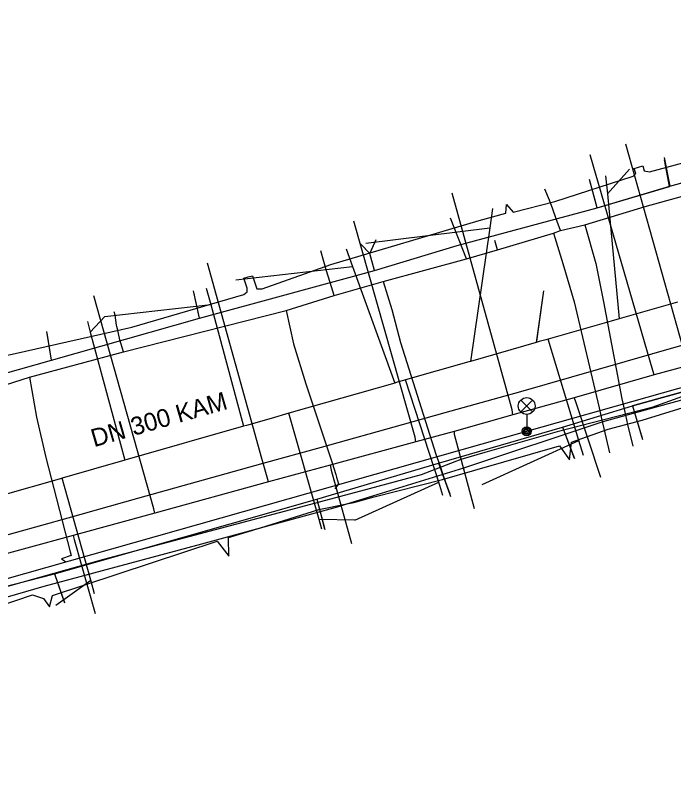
# Model space of a CAD drawing. Extents: x -595540 to -593988, y -1160850 to -1159202.
# Drawn here: x -595459 to -595429.67, y -1160718.58 to -1160684.82 of the extents above; entities that cross this region are included whole.
import ezdxf

# ---------------------------------------------------------------- set-up
doc = ezdxf.new("R2010")
doc.units = 0
for name, color, linetype in [('BKOM-ODVODNENI_trasa sítě', 7, 'Continuous'), ('BVK-JEDNOTNA_popisy', 7, 'Continuous'), ('BVK-JEDNOTNA_trasa sítě', 7, 'Continuous'), ('BVK-VODOVOD_trasa sítě', 7, 'Continuous'), ('BVK-VODOVOD_trasa zrušené sítě', 7, 'Continuous'), ('CETIN_kabel podzemní', 7, 'Continuous'), ('DESTOVA_trasa neprovozované sítě', 7, 'Continuous'), ('DSP-SDEL-VODAFONE_kabel', 7, 'Continuous'), ('EON-NN_kabel', 7, 'Continuous'), ('EON-NN_kabel zrušené sítě', 7, 'Continuous'), ('INNOGY-STL_trasa sítě', 7, 'Continuous'), ('JEDNOTNA_trasa neprovozované sítě', 7, 'Continuous'), ('QUANTCOM_kabel', 7, 'Continuous'), ('TSB_kabel VO', 7, 'Continuous'), ('TSB_lampy VO', 7, 'Continuous')]:
    doc.layers.add(name, color=color, linetype=linetype)

msp = doc.modelspace()

# ---------------------------------------------------------------- linework, layer by layer
at = {"layer": 'BKOM-ODVODNENI_trasa sítě'}
msp.add_lwpolyline([(-595435.47, -1160697.1), (-595435.79, -1160699.34)], dxfattribs=at)
at = {"layer": 'BVK-JEDNOTNA_trasa sítě'}
msp.add_lwpolyline([(-595429.501, -1160697.605), (-595432.096, -1160698.348), (-595432.462, -1160698.453), (-595435.27, -1160699.256), (-595435.375, -1160699.286), (-595435.663, -1160699.368), (-595435.798, -1160699.407), (-595438.73, -1160700.246), (-595438.797, -1160700.265), (-595441.613, -1160701.072), (-595441.701, -1160701.097), (-595441.989, -1160701.179), (-595442.096, -1160701.21), (-595446.806, -1160702.558), (-595447.594, -1160702.784), (-595448.7, -1160703.1), (-595448.825, -1160703.136), (-595454.007, -1160704.619), (-595454.112, -1160704.649), (-595456.9, -1160705.447), (-595457.045, -1160705.488), (-595459.543, -1160706.203)], dxfattribs=at)
at = {"layer": 'BVK-VODOVOD_trasa sítě'}
for points in [[(-595429.058, -1160700.44), (-595429.13, -1160700.08), (-595431.808, -1160690.57)], [(-595430.545, -1160700.848), (-595430.6, -1160700.66), (-595433.4, -1160691.043)], [(-595394.947, -1160697.968), (-595395.16, -1160697.13), (-595395.68, -1160695.48), (-595397.5, -1160693.3), (-595399.21, -1160692.17), (-595405.324, -1160693.816), (-595408.05, -1160694.55), (-595419.482, -1160697.763), (-595424.476, -1160699.158), (-595427.692, -1160700.064), (-595429.058, -1160700.44), (-595430.545, -1160700.848), (-595434.1, -1160701.867), (-595436.841, -1160702.635), (-595439.45, -1160703.365), (-595441.154, -1160703.831), (-595444.966, -1160704.874), (-595447.715, -1160705.618), (-595452.783, -1160707.005), (-595456.414, -1160707.999), (-595460.548, -1160709.135)], [(-595436.841, -1160702.635), (-595436.87, -1160702.41), (-595439.542, -1160692.756)], [(-595441.154, -1160703.831), (-595441.19, -1160703.63), (-595443.921, -1160694.002)], [(-595447.715, -1160705.618), (-595448.008, -1160704.57), (-595450.436, -1160695.872)], [(-595452.783, -1160707.005), (-595452.82, -1160706.81), (-595455.498, -1160697.327)], [(-595434.1, -1160701.867), (-595434.05, -1160702.04), (-595432.93, -1160705.407)], [(-595439.45, -1160703.365), (-595439.45, -1160703.49), (-595438.565, -1160706.794)], [(-595444.966, -1160704.874), (-595444.93, -1160705.1), (-595444.024, -1160708.363)], [(-595456.414, -1160707.999), (-595456.37, -1160708.18), (-595455.441, -1160711.479)]]:
    msp.add_lwpolyline(points, dxfattribs=at)
at = {"layer": 'BVK-VODOVOD_trasa zrušené sítě'}
msp.add_lwpolyline([(-595461.346, -1160708.528), (-595456.632, -1160707.212), (-595453.53, -1160706.346), (-595447.947, -1160704.788), (-595445.352, -1160704.064), (-595441.757, -1160703.061), (-595439.857, -1160702.531), (-595437.445, -1160701.858), (-595436.488, -1160701.584), (-595434.21, -1160700.932), (-595430.655, -1160699.915), (-595429.249, -1160699.513), (-595427.851, -1160699.113), (-595424.957, -1160698.285), (-595420.172, -1160696.916), (-595408.38, -1160693.543), (-595404.411, -1160692.408), (-595403.869, -1160692.253)], dxfattribs=at)
at = {"layer": 'CETIN_kabel podzemní'}
for points in [[(-595421.47, -1160690.12), (-595429.86, -1160692.45)], [(-595429.86, -1160692.45), (-595430.08, -1160691.27)], [(-595433.09, -1160693.4), (-595433.41, -1160692.21)], [(-595433.09, -1160693.4), (-595429.86, -1160692.45)], [(-595442.99, -1160696.2), (-595439.32, -1160695.09), (-595433.09, -1160693.4)], [(-595443.2, -1160695.44), (-595443.58, -1160695.06)], [(-595443.2, -1160695.44), (-595442.95, -1160694.89)], [(-595442.99, -1160696.2), (-595443.2, -1160695.44)], [(-595450.79, -1160698.32), (-595442.99, -1160696.2)], [(-595450.79, -1160698.32), (-595451.04, -1160697.16)], [(-595457.38, -1160700.19), (-595450.79, -1160698.32)], [(-595457.38, -1160700.19), (-595457.57, -1160698.99)], [(-595423.54, -1160700.01), (-595431.51, -1160702.23)], [(-595463.27, -1160701.86), (-595457.38, -1160700.19)], [(-595434.63, -1160703.18), (-595431.51, -1160702.23)], [(-595431.51, -1160702.23), (-595431.06, -1160703.72)], [(-595440.15, -1160704.78), (-595434.63, -1160703.18)], [(-595434.63, -1160703.18), (-595434.09, -1160704.58)], [(-595445.56, -1160706.39), (-595440.15, -1160704.78)], [(-595440.15, -1160704.78), (-595439.65, -1160706.15)], [(-595457.24, -1160709.71), (-595445.56, -1160706.39)], [(-595445.56, -1160706.39), (-595445.22, -1160707.72)], [(-595461.37, -1160710.76), (-595457.24, -1160709.71)], [(-595457.24, -1160709.71), (-595456.8, -1160710.99)]]:
    msp.add_lwpolyline(points, dxfattribs=at)
at = {"layer": 'DESTOVA_trasa neprovozované sítě'}
for p, q in [((-595431.65, -1160691.68), (-595432.63, -1160692.782)), ((-595443.38, -1160694.98), (-595437.864, -1160694.291)), ((-595449.17, -1160696.61), (-595443.975, -1160696.018)), ((-595435.47, -1160697.1), (-595435.798, -1160699.407)), ((-595455.01, -1160698.25), (-595450.287, -1160697.713)), ((-595455.01, -1160698.25), (-595455.651, -1160698.944)), ((-595438.21, -1160705.73), (-595433.895, -1160703.771)), ((-595443.87, -1160707.32), (-595440.14, -1160705.628)), ((-595443.87, -1160707.32), (-595445.467, -1160707.284)), ((-595457.19, -1160711.1), (-595455.629, -1160710))]:
    msp.add_line(p, q, dxfattribs=at)
at = {"layer": 'DSP-SDEL-VODAFONE_kabel'}
for points in [[(-595429.85, -1160692.44), (-595421.47, -1160690.12)], [(-595430.1, -1160691.17), (-595429.85, -1160692.44)], [(-595433.09, -1160693.4), (-595433.43, -1160692.14)], [(-595433.09, -1160693.4), (-595429.85, -1160692.44)], [(-595442.99, -1160696.2), (-595439.32, -1160695.09), (-595433.09, -1160693.4)], [(-595443.2, -1160695.44), (-595443.64, -1160695)], [(-595443.2, -1160695.44), (-595442.92, -1160694.81)], [(-595442.99, -1160696.2), (-595443.2, -1160695.44)], [(-595450.79, -1160698.32), (-595442.99, -1160696.2)], [(-595450.79, -1160698.32), (-595451.05, -1160697.1)], [(-595457.38, -1160700.19), (-595450.79, -1160698.32)], [(-595457.38, -1160700.19), (-595457.58, -1160698.91)], [(-595431.51, -1160702.23), (-595423.54, -1160700.01)], [(-595463.27, -1160701.86), (-595457.38, -1160700.19)], [(-595434.63, -1160703.18), (-595431.51, -1160702.23)], [(-595431.51, -1160702.23), (-595431.08, -1160703.67)], [(-595440.15, -1160704.78), (-595434.63, -1160703.18)], [(-595434.63, -1160703.18), (-595434.1, -1160704.56)], [(-595445.56, -1160706.39), (-595440.15, -1160704.78)], [(-595440.15, -1160704.78), (-595439.65, -1160706.17)], [(-595457.24, -1160709.71), (-595445.56, -1160706.39)], [(-595445.56, -1160706.39), (-595445.21, -1160707.74)], [(-595461.37, -1160710.76), (-595457.24, -1160709.71)], [(-595457.24, -1160709.71), (-595456.8, -1160711.01)]]:
    msp.add_lwpolyline(points, dxfattribs=at)
at = {"layer": 'EON-NN_kabel'}
for points in [[(-595434.97, -1160693.129), (-595431.476, -1160691.99), (-595431.354, -1160691.882), (-595431.433, -1160691.65), (-595431.241, -1160691.597), (-595431.043, -1160691.542), (-595430.99, -1160691.751), (-595430.746, -1160691.799), (-595425.954, -1160690.518), (-595418.573, -1160688.485), (-595412.735, -1160686.672), (-595407.461, -1160685.145), (-595407.194, -1160685.095), (-595407.12, -1160684.99), (-595407.106, -1160684.823)], [(-595458.994, -1160699.896), (-595453.808, -1160698.719), (-595448.82, -1160697.267), (-595448.667, -1160697.142), (-595448.665, -1160696.991), (-595448.817, -1160696.537), (-595448.623, -1160696.481), (-595448.423, -1160696.429), (-595448.242, -1160697.019), (-595447.996, -1160697.022), (-595444.944, -1160695.934), (-595438.343, -1160693.973), (-595437.156, -1160693.639), (-595437.125, -1160693.264)], [(-595437.125, -1160693.264), (-595436.828, -1160693.599), (-595434.97, -1160693.129)], [(-595462.639, -1160700.403), (-595462.201, -1160700.83), (-595460.964, -1160700.549), (-595459.918, -1160700.096), (-595458.994, -1160699.896)], [(-595459.774, -1160711.164), (-595458.224, -1160710.641), (-595457.734, -1160710.806), (-595457.47, -1160711.176), (-595457.339, -1160710.672), (-595450.005, -1160708.263), (-595449.48, -1160708.92), (-595449.491, -1160708.096), (-595448.074, -1160707.657), (-595445.474, -1160706.852), (-595444.231, -1160706.594), (-595443.92, -1160706.53), (-595443.008, -1160706.28), (-595439.967, -1160705.51), (-595438.536, -1160705.092), (-595434.757, -1160704.005), (-595434.311, -1160704.632), (-595434.228, -1160703.84), (-595432.595, -1160703.273), (-595431.073, -1160702.872), (-595427.628, -1160701.797)]]:
    msp.add_lwpolyline(points, dxfattribs=at)
at = {"layer": 'EON-NN_kabel zrušené sítě'}
for points in [[(-595457.71, -1160710.257), (-595450.685, -1160708.369), (-595448.074, -1160707.657), (-595444.644, -1160706.722), (-595444.231, -1160706.594), (-595439.025, -1160704.986), (-595432.816, -1160702.925), (-595426.073, -1160701.069), (-595418.94, -1160698.804), (-595418.537, -1160698.713), (-595415.017, -1160697.921), (-595409.638, -1160696.433), (-595403.538, -1160694.583), (-595401.844, -1160694.094), (-595401.562, -1160694.233), (-595401.52, -1160694.389), (-595401.345, -1160695.035)], [(-595488.719, -1160719.023), (-595487.086, -1160718.629), (-595484.753, -1160718.065), (-595482.907, -1160717.471), (-595478.782, -1160716.144), (-595471.476, -1160714.235), (-595464.386, -1160712.205), (-595463.433, -1160711.927), (-595462.264, -1160711.586), (-595457.71, -1160710.257)]]:
    msp.add_lwpolyline(points, dxfattribs=at)
at = {"layer": 'INNOGY-STL_trasa sítě'}
for points in [[(-595460.18, -1160701.53), (-595458.36, -1160700.95), (-595454.18, -1160699.82), (-595446.93, -1160697.98), (-595444.8, -1160697.31), (-595442.61, -1160696.69), (-595438.901, -1160695.675), (-595437.523, -1160695.276), (-595435.03, -1160694.53), (-595434.72, -1160694.42), (-595433.63, -1160694.16), (-595430.95, -1160693.35), (-595427.46, -1160692.38), (-595426.79, -1160692.19), (-595421.92, -1160690.88), (-595418.42, -1160689.88), (-595410.117, -1160687.331), (-595409.513, -1160687.15)], [(-595434.72, -1160694.42), (-595434.91, -1160693.89), (-595435.06, -1160693.47), (-595435.21, -1160693.06), (-595435.41, -1160692.57)], [(-595438.901, -1160695.675), (-595439.616, -1160693.865)], [(-595433.63, -1160694.16), (-595433.14, -1160695.89), (-595432.8, -1160697.59), (-595431.99, -1160701.92), (-595431.87, -1160702.43), (-595431.73, -1160703.06), (-595431.5, -1160704.02)], [(-595435.03, -1160694.53), (-595434.61, -1160695.88), (-595434.1, -1160697.6), (-595432.99, -1160702.32), (-595432.9, -1160702.73), (-595432.78, -1160703.23), (-595432.53, -1160704.32)], [(-595437.523, -1160695.276), (-595437.645, -1160694.856)], [(-595444.8, -1160697.31), (-595444.97, -1160696.74), (-595445.15, -1160696.17), (-595445.25, -1160695.79), (-595445.39, -1160695.32)], [(-595442.61, -1160696.69), (-595442.23, -1160697.93), (-595441.84, -1160699.4), (-595440.26, -1160704.38), (-595440.08, -1160704.92), (-595439.94, -1160705.33), (-595439.62, -1160706.27)], [(-595454.18, -1160699.82), (-595454.34, -1160699.28), (-595454.44, -1160698.8), (-595454.47, -1160698.69), (-595454.48, -1160698.63), (-595454.55, -1160698.19), (-595454.59, -1160698.04)], [(-595446.93, -1160697.98), (-595446.61, -1160699.46), (-595446.06, -1160701.24), (-595444.88, -1160704.76), (-595444.724, -1160705.289), (-595444.688, -1160705.411)], [(-595458.36, -1160700.95), (-595458.05, -1160702.73), (-595457.63, -1160704.53), (-595456.543, -1160708.738)], [(-595444.688, -1160705.411), (-595444.601, -1160705.698), (-595444.761, -1160705.93)], [(-595456.543, -1160708.738), (-595456.501, -1160708.897), (-595456.927, -1160709.046), (-595456.761, -1160709.164)]]:
    msp.add_lwpolyline(points, dxfattribs=at)
at = {"layer": 'JEDNOTNA_trasa neprovozované sítě'}
for points in [[(-595432.707, -1160691.984), (-595432.63, -1160692.782), (-595432.096, -1160698.348)], [(-595437.739, -1160693.429), (-595437.864, -1160694.291), (-595438.73, -1160700.246)], [(-595444.261, -1160695.228), (-595443.975, -1160696.018), (-595442.096, -1160701.21)], [(-595450.485, -1160696.979), (-595450.287, -1160697.713), (-595448.825, -1160703.136)], [(-595455.78, -1160698.466), (-595455.651, -1160698.944), (-595454.112, -1160704.649)], [(-595433.689, -1160704.446), (-595433.895, -1160703.771), (-595435.27, -1160699.256)], [(-595439.949, -1160706.219), (-595440.14, -1160705.628), (-595441.613, -1160701.072)], [(-595445.342, -1160707.724), (-595445.467, -1160707.284), (-595446.806, -1160702.558)], [(-595455.462, -1160710.597), (-595455.629, -1160710), (-595456.9, -1160705.447)]]:
    msp.add_lwpolyline(points, dxfattribs=at)
at = {"layer": 'QUANTCOM_kabel'}
msp.add_lwpolyline([(-595428.12, -1160701.39), (-595430.65, -1160702.3), (-595434.87, -1160703.38), (-595438.09, -1160704.3), (-595439.15, -1160704.62), (-595440.92, -1160705.3), (-595443.23, -1160705.92), (-595446.29, -1160706.74), (-595455.06, -1160709.07), (-595457.86, -1160709.86), (-595460.67, -1160710.65)], dxfattribs=at)
at = {"layer": 'TSB_kabel VO'}
msp.add_lwpolyline([(-595518.61, -1160729.16), (-595519.22, -1160728.66), (-595518.34, -1160726.38), (-595515.26, -1160725.73), (-595489.08, -1160718.33), (-595461.46, -1160710.51), (-595436.22, -1160703.36), (-595409.42, -1160695.78), (-595403.99, -1160694.24), (-595402.81, -1160695.57), (-595402.59, -1160696.27)], dxfattribs=at)
at = {"layer": 'TSB_lampy VO'}
for p, q in [((-595436.485, -1160702.5), (-595435.955, -1160701.97)), ((-595436.485, -1160701.97), (-595435.955, -1160702.5)), ((-595436.485, -1160702.5), (-595435.955, -1160701.97)), ((-595436.485, -1160701.97), (-595435.955, -1160702.5)), ((-595436.22, -1160702.61), (-595436.22, -1160703.36)), ((-595436.22, -1160702.61), (-595436.22, -1160703.36))]:
    msp.add_line(p, q, dxfattribs=at)
for centre, radius in [((-595436.22, -1160702.235), 0.375), ((-595436.22, -1160702.235), 0.375), ((-595436.22, -1160703.36), 0.2), ((-595436.22, -1160703.36), 0.2), ((-595436.22, -1160703.36), 0.145), ((-595436.22, -1160703.36), 0.145), ((-595436.22, -1160703.36), 0.0876), ((-595436.22, -1160703.36), 0.0876)]:
    msp.add_circle(centre, radius, dxfattribs=at)

# ---------------------------------------------------------------- texts
at = {"layer": 'BVK-JEDNOTNA_popisy'}
msp.add_text('DN 300 KAM', height=0.8, rotation=15.9855, dxfattribs=at).set_placement((-595455.486, -1160704.073))

doc.saveas('drawing.dxf')
